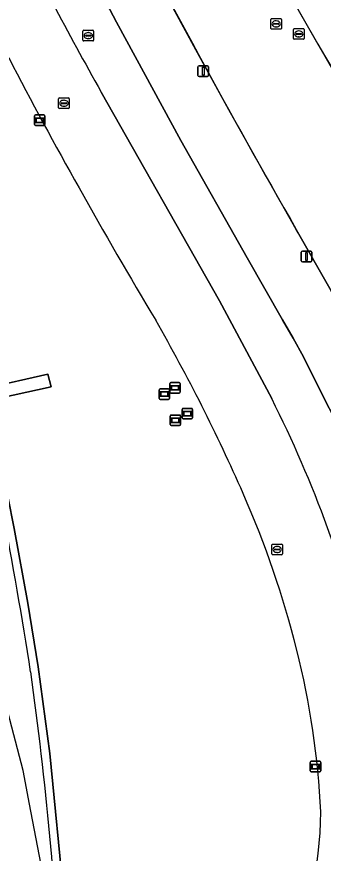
# Model space of a CAD drawing. Extents: x 155018 to 156648, y 383979 to 385733.
# Drawn here: x 156065 to 156093.9, y 384850.3 to 384929.1 of the extents above; entities that cross this region are included whole.
import ezdxf

# ---------------------------------------------------------------- set-up
doc = ezdxf.new("R2010")
doc.units = 0
for name, color, linetype in [('IMGEO_Berm_groen', 7, 'Continuous'), ('IMGEO_Brandkraan', 7, 'Continuous'), ('IMGEO_Dek', 7, 'Continuous'), ('IMGEO_Hek', 7, 'Continuous'), ('IMGEO_Informatiebord', 7, 'Continuous'), ('IMGEO_Lichtmast', 7, 'Continuous'), ('IMGEO_Lijnafwatering', 7, 'Continuous'), ('IMGEO_Pand_overbouw', 7, 'Continuous'), ('IMGEO_Parkeervlak_gesloten', 7, 'Continuous'), ('IMGEO_Parkeervlak_open', 7, 'Continuous'), ('IMGEO_Rijbaan_lokaal_gesloten', 7, 'Continuous'), ('IMGEO_Rijbaan_regionaal_gesloten', 7, 'Continuous'), ('IMGEO_Rioolput', 7, 'Continuous'), ('IMGEO_Verklikker', 7, 'Continuous'), ('IMGEO_Voetpad_gesloten', 7, 'Continuous'), ('IMGEO_Voetpad_op_trap', 7, 'Continuous'), ('IMGEO_Wegwijzer', 7, 'Continuous')]:
    doc.layers.add(name, color=color, linetype=linetype)

msp = doc.modelspace()

# ---------------------------------------------------------------- linework, layer by layer
at = {"layer": 'IMGEO_Berm_groen'}
msp.add_lwpolyline([(156048.02, 384938.183), (156051.936, 384928.479), (156055.886, 384916.978), (156058.656, 384908.023), (156061.157, 384898.221), (156062.08, 384894.114), (156067.946, 384895.427), (156068.244, 384894.235), (156062.331, 384892.966), (156064.757, 384880.912), (156066.062, 384873.898), (156067.041, 384867.895), (156068.116, 384859.746), (156069.485, 384845.924)], dxfattribs=at)
for centre, radius, start, end in [((156414.727, 385106.453), 394.545, 207.33972, 209.36688), ((156482.987, 385143.598), 472.251, 209.23309, 210.98019), ((155930.001, 384815.468), 170.784, 23.73366, 29.86495), ((156001.964, 384846.973), 92.227, 14.1204, 23.8102), ((156016.594, 384850.628), 77.147, 2.67633, 14.13919), ((156054.793, 384854.626), 38.866, 336.27743, 359.416)]:
    msp.add_arc(centre, radius, start, end, dxfattribs=at)
at = {"layer": 'IMGEO_Brandkraan'}
for p, q in [((156069.031, 384921.446), (156069.883, 384921.446)), ((156068.956, 384920.52), (156068.956, 384921.372)), ((156069.215, 384920.94), (156069.215, 384920.952)), ((156069.653, 384920.903), (156069.255, 384920.903)), ((156069.258, 384920.989), (156069.656, 384920.989)), ((156069.467, 384920.666), (156069.442, 384920.666)), ((156069.444, 384921.226), (156069.469, 384921.226)), ((156069.699, 384920.952), (156069.699, 384920.94)), ((156069.957, 384921.372), (156069.957, 384920.52)), ((156069.883, 384920.446), (156069.031, 384920.446))]:
    msp.add_line(p, q, dxfattribs=at)
for points in [[(156069.031, 384921.446), (156069.883, 384921.446)], [(156068.956, 384920.52), (156068.956, 384921.372)], [(156069.957, 384921.372), (156069.957, 384920.52)], [(156069.883, 384920.446), (156069.031, 384920.446)]]:
    msp.add_lwpolyline(points, dxfattribs=at)
for centre, radius, start, end in [((156069.033, 384921.37), 0.0765, 91.55205, 178.44795), ((156069.033, 384921.37), 0.0765, 91.55205, 178.44795), ((156069.881, 384921.37), 0.0765, 1.55205, 88.44795), ((156069.881, 384921.37), 0.0765, 1.55205, 88.44795), ((156069.255, 384920.949), 0.0403, 85.87752, 175.75265), ((156069.252, 384920.939), 0.0366, 178.93798, 274.71019), ((156069.656, 384920.946), 0.043, 264.86636, 352.45326), ((156069.66, 384920.951), 0.0386, 1.73085, 96.63898), ((156069.033, 384920.522), 0.0765, 181.55205, 268.44795), ((156069.033, 384920.522), 0.0765, 181.55205, 268.44795), ((156069.881, 384920.522), 0.0765, 271.55205, 358.44795), ((156069.881, 384920.522), 0.0765, 271.55205, 358.44795)]:
    msp.add_arc(centre, radius, start, end, dxfattribs=at)
for centre, major_axis, ratio, start_param, end_param in [((156069.443, 384920.946), (-0.387, 0.002), 0.722429, 4.712389, 7.853982), ((156069.468, 384920.946), (-0.39, 0.002), 0.717154, 1.570796, 4.712389)]:
    msp.add_ellipse(centre, major_axis=major_axis, ratio=ratio, start_param=start_param, end_param=end_param, dxfattribs=at)
at = {"layer": 'IMGEO_Dek'}
msp.add_lwpolyline([(156069.485, 384845.924), (156068.116, 384859.746), (156067.041, 384867.895), (156066.062, 384873.898), (156064.757, 384880.912), (156062.331, 384892.966), (156062.08, 384894.114), (156061.157, 384898.221), (156058.656, 384908.023), (156055.886, 384916.978), (156051.936, 384928.479), (156048.02, 384938.183)], dxfattribs=at)
at = {"layer": 'IMGEO_Hek'}
for centre, radius, start, end in [((155627.906, 384798.953), 443.726, 8.87476, 12.90185), ((155733.312, 384820.643), 336.276, 2.68705, 7.99403)]:
    msp.add_arc(centre, radius, start, end, dxfattribs=at)
at = {"layer": 'IMGEO_Informatiebord'}
for p, q in [((156092.664, 384858.099), (156092.664, 384858.899)), ((156092.664, 384858.899), (156092.664, 384858.099)), ((156092.764, 384858.999), (156093.554, 384858.999)), ((156093.554, 384858.999), (156092.764, 384858.999)), ((156093.654, 384858.899), (156093.654, 384858.099)), ((156093.654, 384858.099), (156093.654, 384858.899)), ((156093.554, 384857.999), (156092.764, 384857.999)), ((156092.764, 384857.999), (156093.554, 384857.999))]:
    msp.add_line(p, q, dxfattribs=at)
for points in [[(156092.765, 384858.731), (156093.553, 384858.731), (156093.553, 384858.267), (156092.765, 384858.267), (156092.765, 384858.731)], [(156092.83, 384858.666), (156092.83, 384858.332), (156093.488, 384858.332), (156093.488, 384858.666), (156092.83, 384858.666)]]:
    msp.add_lwpolyline(points, dxfattribs=at)
for centre, start, end in [((156092.764, 384858.899), 90, 180), ((156092.764, 384858.899), 90, 180), ((156093.554, 384858.899), 0, 90), ((156093.554, 384858.899), 360, 90), ((156092.764, 384858.099), 180, 270), ((156092.764, 384858.099), 180, 270), ((156093.554, 384858.099), 270, 0), ((156093.554, 384858.099), 270, 0)]:
    msp.add_arc(centre, 0.1, start, end, dxfattribs=at)
at = {"layer": 'IMGEO_Lichtmast'}
for p, q in [((156082.085, 384923.562), (156082.085, 384924.362)), ((156082.085, 384924.362), (156082.085, 384923.562)), ((156082.185, 384924.462), (156082.975, 384924.462)), ((156082.975, 384924.462), (156082.185, 384924.462)), ((156083.075, 384924.362), (156083.075, 384923.562)), ((156083.075, 384923.562), (156083.075, 384924.362)), ((156082.975, 384923.462), (156082.185, 384923.462)), ((156082.185, 384923.462), (156082.975, 384923.462)), ((156091.819, 384906.115), (156091.819, 384906.915)), ((156091.819, 384906.915), (156091.819, 384906.115)), ((156091.919, 384907.015), (156092.709, 384907.015)), ((156092.709, 384907.015), (156091.919, 384907.015)), ((156092.809, 384906.915), (156092.809, 384906.115)), ((156092.809, 384906.115), (156092.809, 384906.915)), ((156092.709, 384906.015), (156091.919, 384906.015)), ((156091.919, 384906.015), (156092.709, 384906.015))]:
    msp.add_line(p, q, dxfattribs=at)
for points in [[(156082.505, 384924.337), (156082.655, 384924.337), (156082.655, 384923.587), (156082.505, 384923.587), (156082.505, 384924.337)], [(156092.239, 384906.89), (156092.389, 384906.89), (156092.389, 384906.14), (156092.239, 384906.14), (156092.239, 384906.89)]]:
    msp.add_lwpolyline(points, dxfattribs=at)
for centre, start, end in [((156082.185, 384924.362), 90, 180), ((156082.185, 384924.362), 90, 180), ((156082.975, 384924.362), 0, 90), ((156082.975, 384924.362), 360, 90), ((156082.185, 384923.562), 180, 270), ((156082.185, 384923.562), 180, 270), ((156082.975, 384923.562), 270, 0), ((156082.975, 384923.562), 270, 0), ((156091.919, 384906.915), 90, 180), ((156091.919, 384906.915), 90, 180), ((156092.709, 384906.915), 0, 90), ((156092.709, 384906.915), 360, 90), ((156091.919, 384906.115), 180, 270), ((156091.919, 384906.115), 180, 270), ((156092.709, 384906.115), 270, 0), ((156092.709, 384906.115), 270, 0)]:
    msp.add_arc(centre, 0.1, start, end, dxfattribs=at)
at = {"layer": 'IMGEO_Lijnafwatering'}
for points in [[(156081.884, 384925.986), (156078.969, 384931.383), (156076.093, 384936.8), (156073.254, 384942.237), (156073.052, 384942.635), (156072.85, 384943.034), (156072.649, 384943.433)], [(156094.932, 384923.87), (156091.679, 384929.494), (156088.497, 384935.158), (156085.389, 384940.862)], [(156091.517, 384908.756), (156091.346, 384909.055), (156088.151, 384914.676), (156084.996, 384920.319), (156081.884, 384925.986)], [(156100.857, 384891.377), (156099.856, 384893.53), (156098.791, 384895.652), (156097.664, 384897.742), (156096.725, 384899.626), (156095.719, 384901.476), (156094.65, 384903.29), (156091.517, 384908.756)]]:
    msp.add_lwpolyline(points, dxfattribs=at)
at = {"layer": 'IMGEO_Pand_overbouw'}
msp.add_lwpolyline([(156067.752, 384846.961), (156066.212, 384854.951), (156065.601, 384858.12), (156061.663, 384873.134), (156060.081, 384879.164), (156057.992, 384886.194), (156055.482, 384894.048), (156053.363, 384900.328), (156050.321, 384909.105), (156048.279, 384914.644), (156046.647, 384918.9), (156044.351, 384924.676), (156043.087, 384927.641), (156041.379, 384931.534)], dxfattribs=at)
at = {"layer": 'IMGEO_Parkeervlak_gesloten'}
for points in [[(156031.371, 385049.678), (156029.135, 385057.216), (156025.327, 385051.243), (156026.244, 385048.151), (156029.714, 385036.985), (156033.423, 385025.897), (156037.369, 385014.89), (156039.454, 385009.281), (156041.559, 385003.679), (156043.687, 384998.086), (156046.375, 384991.13), (156049.091, 384984.184), (156051.834, 384977.248), (156056.957, 384964.576), (156062.513, 384952.087), (156068.494, 384939.796), (156074.405, 384928.575), (156080.476, 384917.441), (156086.705, 384906.394), (156090.049, 384900.559), (156091.067, 384898.836), (156092.02, 384897.077), (156092.909, 384895.285), (156096.005, 384889.122)], [(156094.65, 384903.29), (156091.346, 384909.055)]]:
    msp.add_lwpolyline(points, dxfattribs=at)
for centre, radius, start, end in [((156532.068, 385180.573), 506.935, 207.51698, 212.06708), ((156855.512, 385347.228), 880.877, 207.371559, 209.830002)]:
    msp.add_arc(centre, radius, start, end, dxfattribs=at)
at = {"layer": 'IMGEO_Parkeervlak_open'}
msp.add_lwpolyline([(156089.032, 384893.143), (156084.105, 384902.357), (156072.965, 384921.998)], dxfattribs=at)
for centre, radius, start, end in [((156385.921, 385098.861), 359.475, 206.42022, 209.47233), ((156414.727, 385106.453), 394.545, 207.33972, 209.36688), ((156482.987, 385143.598), 472.251, 209.23309, 210.98019), ((155930.001, 384815.468), 170.784, 23.73366, 29.86495), ((155987.493, 384841.991), 113.696, 13.37684, 26.73742), ((156001.964, 384846.973), 92.227, 14.1204, 23.8102), ((156016.594, 384850.628), 77.147, 2.67633, 14.13919), ((156054.793, 384854.626), 38.866, 336.27743, 359.416)]:
    msp.add_arc(centre, radius, start, end, dxfattribs=at)
at = {"layer": 'IMGEO_Rijbaan_lokaal_gesloten'}
for points in [[(156096.005, 384889.122), (156092.909, 384895.285), (156092.02, 384897.077), (156091.067, 384898.836), (156090.049, 384900.559), (156086.705, 384906.394), (156080.476, 384917.441), (156074.405, 384928.575), (156068.494, 384939.796), (156062.513, 384952.087), (156056.957, 384964.576), (156051.834, 384977.248), (156049.091, 384984.184), (156046.375, 384991.13), (156043.687, 384998.086), (156041.559, 385003.679), (156039.454, 385009.281), (156037.369, 385014.89), (156033.423, 385025.897), (156029.714, 385036.985), (156026.244, 385048.151), (156025.327, 385051.243), (156029.135, 385057.216), (156026.264, 385066.584)], [(156072.965, 384921.998), (156084.105, 384902.357), (156089.032, 384893.143)]]:
    msp.add_lwpolyline(points, dxfattribs=at)
for centre, radius, start, end in [((156385.921, 385098.861), 359.475, 206.42022, 209.47233), ((155987.493, 384841.991), 113.696, 13.37684, 26.73742)]:
    msp.add_arc(centre, radius, start, end, dxfattribs=at)
at = {"layer": 'IMGEO_Rijbaan_regionaal_gesloten'}
msp.add_lwpolyline([(156091.346, 384909.055), (156094.65, 384903.29)], dxfattribs=at)
for centre, radius, start, end in [((156532.068, 385180.573), 506.935, 207.51698, 212.06708), ((156855.512, 385347.228), 880.877, 207.371559, 209.830002)]:
    msp.add_arc(centre, radius, start, end, dxfattribs=at)
at = {"layer": 'IMGEO_Rioolput'}
for p, q in [((156088.951, 384927.991), (156088.951, 384928.843)), ((156089.026, 384928.917), (156089.878, 384928.917)), ((156089.439, 384928.697), (156089.464, 384928.697)), ((156089.952, 384928.843), (156089.952, 384927.991)), ((156071.246, 384926.886), (156071.246, 384927.738)), ((156071.321, 384927.812), (156072.173, 384927.812)), ((156072.247, 384927.738), (156072.247, 384926.886)), ((156089.878, 384927.917), (156089.026, 384927.917)), ((156089.21, 384928.411), (156089.21, 384928.423)), ((156089.648, 384928.374), (156089.25, 384928.374)), ((156089.253, 384928.46), (156089.651, 384928.46)), ((156089.462, 384928.137), (156089.437, 384928.137)), ((156089.694, 384928.423), (156089.694, 384928.411)), ((156091.087, 384927.042), (156091.087, 384927.894)), ((156091.162, 384927.968), (156092.014, 384927.968)), ((156091.575, 384927.748), (156091.6, 384927.748)), ((156092.088, 384927.894), (156092.088, 384927.042)), ((156071.505, 384927.306), (156071.505, 384927.318)), ((156071.943, 384927.269), (156071.545, 384927.269)), ((156071.548, 384927.355), (156071.946, 384927.355)), ((156071.757, 384927.032), (156071.732, 384927.032)), ((156071.734, 384927.592), (156071.759, 384927.592)), ((156071.989, 384927.318), (156071.989, 384927.306)), ((156092.014, 384926.968), (156091.162, 384926.968)), ((156091.346, 384927.462), (156091.346, 384927.474)), ((156091.784, 384927.425), (156091.386, 384927.425)), ((156091.389, 384927.511), (156091.787, 384927.511)), ((156091.598, 384927.188), (156091.573, 384927.188)), ((156091.83, 384927.474), (156091.83, 384927.462)), ((156072.173, 384926.812), (156071.321, 384926.812)), ((156089.043, 384878.513), (156089.043, 384879.365)), ((156089.118, 384879.439), (156089.97, 384879.439)), ((156089.302, 384878.933), (156089.302, 384878.945)), ((156089.74, 384878.896), (156089.342, 384878.896)), ((156089.345, 384878.982), (156089.743, 384878.982)), ((156089.531, 384879.219), (156089.556, 384879.219)), ((156089.786, 384878.945), (156089.786, 384878.933)), ((156090.044, 384879.365), (156090.044, 384878.513)), ((156089.97, 384878.439), (156089.118, 384878.439)), ((156089.554, 384878.659), (156089.529, 384878.659))]:
    msp.add_line(p, q, dxfattribs=at)
for points in [[(156088.951, 384927.991), (156088.951, 384928.843)], [(156089.026, 384928.917), (156089.878, 384928.917)], [(156089.952, 384928.843), (156089.952, 384927.991)], [(156071.246, 384926.886), (156071.246, 384927.738)], [(156071.321, 384927.812), (156072.173, 384927.812)], [(156072.247, 384927.738), (156072.247, 384926.886)], [(156089.878, 384927.917), (156089.026, 384927.917)], [(156091.087, 384927.042), (156091.087, 384927.894)], [(156091.162, 384927.968), (156092.014, 384927.968)], [(156092.088, 384927.894), (156092.088, 384927.042)], [(156092.014, 384926.968), (156091.162, 384926.968)], [(156072.173, 384926.812), (156071.321, 384926.812)], [(156089.043, 384878.513), (156089.043, 384879.365)], [(156089.118, 384879.439), (156089.97, 384879.439)], [(156090.044, 384879.365), (156090.044, 384878.513)], [(156089.97, 384878.439), (156089.118, 384878.439)]]:
    msp.add_lwpolyline(points, dxfattribs=at)
for centre, radius, start, end in [((156089.028, 384928.841), 0.0765, 91.55205, 178.44795), ((156089.028, 384928.841), 0.0765, 91.55205, 178.44795), ((156089.876, 384928.841), 0.0765, 1.55205, 88.44795), ((156089.876, 384928.841), 0.0765, 1.55205, 88.44795), ((156071.323, 384927.736), 0.0765, 91.55205, 178.44795), ((156071.323, 384927.736), 0.0765, 91.55205, 178.44795), ((156072.171, 384927.736), 0.0765, 1.55205, 88.44795), ((156072.171, 384927.736), 0.0765, 1.55205, 88.44795), ((156089.028, 384927.993), 0.0765, 181.55205, 268.44795), ((156089.028, 384927.993), 0.0765, 181.55205, 268.44795), ((156089.25, 384928.42), 0.0403, 85.87752, 175.75265), ((156089.247, 384928.41), 0.0366, 178.93798, 274.71019), ((156089.651, 384928.417), 0.043, 264.86636, 352.45326), ((156089.655, 384928.422), 0.0386, 1.73085, 96.63898), ((156089.876, 384927.993), 0.0765, 271.55205, 358.44795), ((156089.876, 384927.993), 0.0765, 271.55205, 358.44795), ((156091.164, 384927.892), 0.0765, 91.55205, 178.44795), ((156091.164, 384927.892), 0.0765, 91.55205, 178.44795), ((156092.012, 384927.892), 0.0765, 1.55205, 88.44795), ((156092.012, 384927.892), 0.0765, 1.55205, 88.44795), ((156071.545, 384927.315), 0.0403, 85.87752, 175.75265), ((156071.542, 384927.305), 0.0366, 178.93798, 274.71019), ((156071.946, 384927.312), 0.043, 264.86636, 352.45326), ((156071.95, 384927.317), 0.0386, 1.73085, 96.63898), ((156091.164, 384927.044), 0.0765, 181.55205, 268.44795), ((156091.164, 384927.044), 0.0765, 181.55205, 268.44795), ((156091.386, 384927.471), 0.0403, 85.87752, 175.75265), ((156091.383, 384927.461), 0.0366, 178.93798, 274.71019), ((156091.787, 384927.468), 0.043, 264.86636, 352.45326), ((156091.791, 384927.473), 0.0386, 1.73085, 96.63898), ((156092.012, 384927.044), 0.0765, 271.55205, 358.44795), ((156092.012, 384927.044), 0.0765, 271.55205, 358.44795), ((156071.323, 384926.888), 0.0765, 181.55205, 268.44795), ((156071.323, 384926.888), 0.0765, 181.55205, 268.44795), ((156072.171, 384926.888), 0.0765, 271.55205, 358.44795), ((156072.171, 384926.888), 0.0765, 271.55205, 358.44795), ((156089.12, 384879.363), 0.0765, 91.55205, 178.44795), ((156089.12, 384879.363), 0.0765, 91.55205, 178.44795), ((156089.342, 384878.942), 0.0403, 85.87752, 175.75265), ((156089.339, 384878.932), 0.0366, 178.93798, 274.71019), ((156089.743, 384878.939), 0.043, 264.86636, 352.45326), ((156089.747, 384878.944), 0.0386, 1.73085, 96.63898), ((156089.968, 384879.363), 0.0765, 1.55205, 88.44795), ((156089.968, 384879.363), 0.0765, 1.55205, 88.44795), ((156089.12, 384878.515), 0.0765, 181.55205, 268.44795), ((156089.12, 384878.515), 0.0765, 181.55205, 268.44795), ((156089.968, 384878.515), 0.0765, 271.55205, 358.44795), ((156089.968, 384878.515), 0.0765, 271.55205, 358.44795)]:
    msp.add_arc(centre, radius, start, end, dxfattribs=at)
for centre, major_axis, ratio, start_param, end_param in [((156089.438, 384928.417), (-0.387, 0.002), 0.722429, 4.712389, 7.853982), ((156089.463, 384928.417), (-0.39, 0.002), 0.717154, 1.570796, 4.712389), ((156091.574, 384927.468), (-0.387, 0.002), 0.722429, 4.712389, 7.853982), ((156091.599, 384927.468), (-0.39, 0.002), 0.717154, 1.570796, 4.712389), ((156071.733, 384927.312), (-0.387, 0.002), 0.722429, 4.712389, 7.853982), ((156071.758, 384927.312), (-0.39, 0.002), 0.717154, 1.570796, 4.712389), ((156089.53, 384878.939), (-0.387, 0.002), 0.722429, 4.712389, 7.853982), ((156089.555, 384878.939), (-0.39, 0.002), 0.717154, 1.570796, 4.712389)]:
    msp.add_ellipse(centre, major_axis=major_axis, ratio=ratio, start_param=start_param, end_param=end_param, dxfattribs=at)
at = {"layer": 'IMGEO_Verklikker'}
for p, q in [((156066.769, 384919.845), (156067.559, 384919.845)), ((156067.559, 384919.845), (156066.769, 384919.845)), ((156066.669, 384918.945), (156066.669, 384919.745)), ((156066.669, 384919.745), (156066.669, 384918.945)), ((156067.659, 384919.745), (156067.659, 384918.945)), ((156067.659, 384918.945), (156067.659, 384919.745)), ((156067.559, 384918.845), (156066.769, 384918.845)), ((156066.769, 384918.845), (156067.559, 384918.845))]:
    msp.add_line(p, q, dxfattribs=at)
for points in [[(156066.77, 384919.577), (156067.558, 384919.577), (156067.558, 384919.113), (156066.77, 384919.113), (156066.77, 384919.577)], [(156066.835, 384919.512), (156066.835, 384919.178), (156067.493, 384919.178), (156067.493, 384919.512), (156066.835, 384919.512)]]:
    msp.add_lwpolyline(points, dxfattribs=at)
for centre, start, end in [((156066.769, 384919.745), 90, 180), ((156066.769, 384919.745), 90, 180), ((156067.559, 384919.745), 0, 90), ((156067.559, 384919.745), 360, 90), ((156066.769, 384918.945), 180, 270), ((156066.769, 384918.945), 180, 270), ((156067.559, 384918.945), 270, 0), ((156067.559, 384918.945), 270, 0)]:
    msp.add_arc(centre, 0.1, start, end, dxfattribs=at)
at = {"layer": 'IMGEO_Voetpad_gesloten'}
msp.add_lwpolyline([(156069.485, 384845.924), (156068.116, 384859.746), (156067.041, 384867.895), (156066.062, 384873.898), (156064.757, 384880.912), (156062.331, 384892.966), (156062.08, 384894.114), (156061.157, 384898.221), (156058.656, 384908.023), (156055.886, 384916.978), (156051.936, 384928.479), (156048.02, 384938.183)], dxfattribs=at)
msp.add_lwpolyline([(156069.485, 384845.924), (156068.116, 384859.746), (156067.041, 384867.895), (156066.062, 384873.898), (156064.757, 384880.912), (156062.331, 384892.966), (156062.08, 384894.114), (156061.157, 384898.221), (156058.656, 384908.023), (156055.886, 384916.978), (156051.936, 384928.479), (156048.02, 384938.183)], dxfattribs=at)
at = {"layer": 'IMGEO_Voetpad_op_trap'}
msp.add_lwpolyline([(156068.244, 384894.235), (156067.946, 384895.427), (156062.08, 384894.114), (156062.331, 384892.966)], close=True, dxfattribs=at)
at = {"layer": 'IMGEO_Wegwijzer'}
for p, q in [((156079.525, 384894.654), (156080.315, 384894.654)), ((156080.315, 384894.654), (156079.525, 384894.654)), ((156078.419, 384893.165), (156078.419, 384893.965)), ((156078.419, 384893.965), (156078.419, 384893.165)), ((156078.519, 384894.065), (156079.309, 384894.065)), ((156079.309, 384894.065), (156078.519, 384894.065)), ((156079.409, 384893.965), (156079.409, 384893.165)), ((156079.409, 384893.165), (156079.409, 384893.965)), ((156079.425, 384893.754), (156079.425, 384894.554)), ((156079.425, 384894.554), (156079.425, 384893.754)), ((156080.415, 384894.554), (156080.415, 384893.754)), ((156080.415, 384893.754), (156080.415, 384894.554)), ((156079.309, 384893.065), (156078.519, 384893.065)), ((156078.519, 384893.065), (156079.309, 384893.065)), ((156080.315, 384893.654), (156079.525, 384893.654)), ((156079.525, 384893.654), (156080.315, 384893.654)), ((156079.463, 384890.697), (156079.463, 384891.497)), ((156079.463, 384891.497), (156079.463, 384890.697)), ((156079.563, 384891.597), (156080.353, 384891.597)), ((156080.353, 384891.597), (156079.563, 384891.597)), ((156080.453, 384891.497), (156080.453, 384890.697)), ((156080.453, 384890.697), (156080.453, 384891.497)), ((156080.583, 384891.323), (156080.583, 384892.123)), ((156080.583, 384892.123), (156080.583, 384891.323)), ((156080.683, 384892.223), (156081.473, 384892.223)), ((156081.473, 384892.223), (156080.683, 384892.223)), ((156081.573, 384892.123), (156081.573, 384891.323)), ((156081.573, 384891.323), (156081.573, 384892.123)), ((156081.473, 384891.223), (156080.683, 384891.223)), ((156080.683, 384891.223), (156081.473, 384891.223)), ((156080.353, 384890.597), (156079.563, 384890.597)), ((156079.563, 384890.597), (156080.353, 384890.597))]:
    msp.add_line(p, q, dxfattribs=at)
for points in [[(156079.526, 384894.386), (156080.314, 384894.386), (156080.314, 384893.922), (156079.526, 384893.922), (156079.526, 384894.386)], [(156079.591, 384894.321), (156079.591, 384893.987), (156080.249, 384893.987), (156080.249, 384894.321), (156079.591, 384894.321)], [(156078.52, 384893.797), (156079.308, 384893.797), (156079.308, 384893.333), (156078.52, 384893.333), (156078.52, 384893.797)], [(156078.585, 384893.732), (156078.585, 384893.398), (156079.243, 384893.398), (156079.243, 384893.732), (156078.585, 384893.732)], [(156080.684, 384891.955), (156081.472, 384891.955), (156081.472, 384891.491), (156080.684, 384891.491), (156080.684, 384891.955)], [(156080.749, 384891.89), (156080.749, 384891.556), (156081.407, 384891.556), (156081.407, 384891.89), (156080.749, 384891.89)], [(156079.564, 384891.329), (156080.352, 384891.329), (156080.352, 384890.865), (156079.564, 384890.865), (156079.564, 384891.329)], [(156079.629, 384891.264), (156079.629, 384890.93), (156080.287, 384890.93), (156080.287, 384891.264), (156079.629, 384891.264)]]:
    msp.add_lwpolyline(points, dxfattribs=at)
for centre, start, end in [((156079.525, 384894.554), 90, 180), ((156079.525, 384894.554), 90, 180), ((156080.315, 384894.554), 0, 90), ((156080.315, 384894.554), 360, 90), ((156078.519, 384893.965), 90, 180), ((156078.519, 384893.965), 90, 180), ((156079.309, 384893.965), 0, 90), ((156079.309, 384893.965), 360, 90), ((156078.519, 384893.165), 180, 270), ((156078.519, 384893.165), 180, 270), ((156079.309, 384893.165), 270, 0), ((156079.309, 384893.165), 270, 0), ((156079.525, 384893.754), 180, 270), ((156079.525, 384893.754), 180, 270), ((156080.315, 384893.754), 270, 0), ((156080.315, 384893.754), 270, 0), ((156079.563, 384891.497), 90, 180), ((156079.563, 384891.497), 90, 180), ((156080.353, 384891.497), 0, 90), ((156080.353, 384891.497), 360, 90), ((156080.683, 384892.123), 90, 180), ((156080.683, 384892.123), 90, 180), ((156081.473, 384892.123), 0, 90), ((156081.473, 384892.123), 360, 90), ((156079.563, 384890.697), 180, 270), ((156079.563, 384890.697), 180, 270), ((156080.353, 384890.697), 270, 0), ((156080.353, 384890.697), 270, 0), ((156080.683, 384891.323), 180, 270), ((156080.683, 384891.323), 180, 270), ((156081.473, 384891.323), 270, 0), ((156081.473, 384891.323), 270, 0)]:
    msp.add_arc(centre, 0.1, start, end, dxfattribs=at)

doc.saveas('drawing.dxf')
